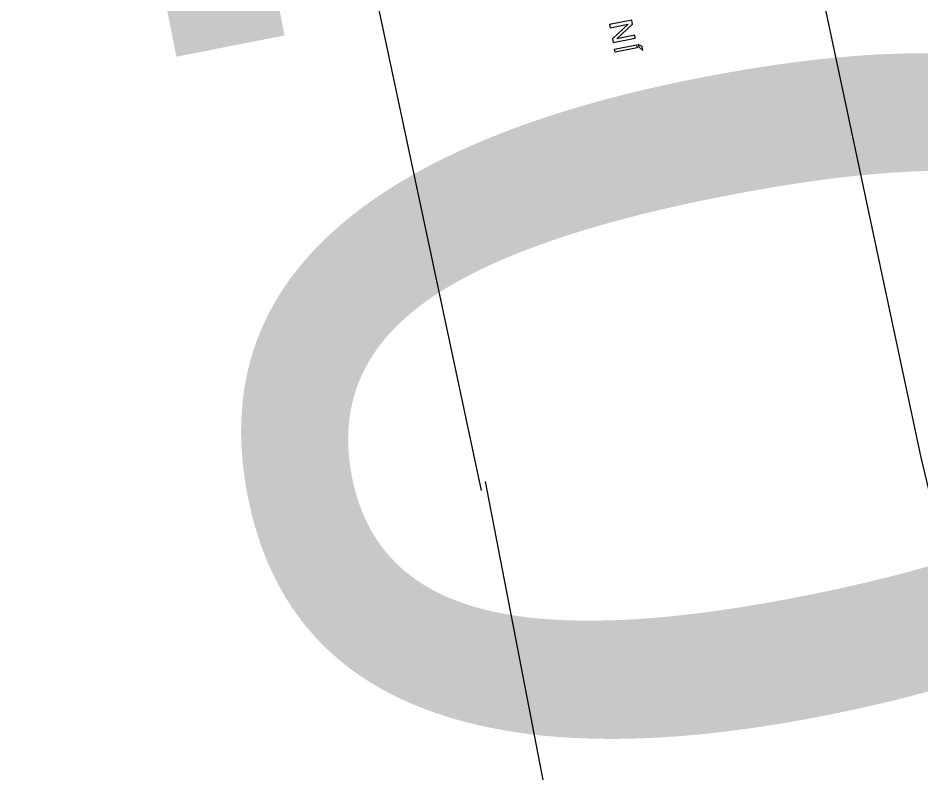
# Model space of a CAD drawing. Extents: x -545846 to -545044, y -1122650 to -1119108.
# Drawn here: x -545485.97 to -545465.72, y -1120453.81 to -1120436.9 of the extents above; entities that cross this region are included whole.
import ezdxf

# ---------------------------------------------------------------- set-up
doc = ezdxf.new("R2010")
doc.units = 0
doc.layers.add('osvětlené plochy-hodnota-obrys', color=7, linetype='Continuous')
doc.layers.add('Rozpiska', color=7, linetype='Continuous')

msp = doc.modelspace()

# ---------------------------------------------------------------- linework, layer by layer
at = {"layer": 'osvětlené plochy-hodnota-obrys'}
for points in [[(-545607.519, -1119727.517), (-545482.536, -1120367.871), (-545465.73, -1120446.743)], [(-545611.105, -1119760.367), (-545492.389, -1120368.615), (-545475.582, -1120447.487)], [(-545465.73, -1120446.743), (-545453.919, -1120496.133), (-545438.938, -1120568.389), (-545416.42, -1120682.474), (-545404.15, -1120745.595), (-545418.005, -1120748.301)], [(-545413.7, -1120747.46), (-545423.753, -1120695.703), (-545432.655, -1120651.379), (-545447.751, -1120577.89), (-545464.797, -1120502.774), (-545475.485, -1120447.285)]]:
    msp.add_lwpolyline(points, dxfattribs=at)
at = {"layer": 'Rozpiska'}
for p, q in [((-545472.207, -1120436.949), (-545472.705, -1120437.047)), ((-545472.19, -1120437.034), (-545472.207, -1120436.949)), ((-545472.705, -1120437.047), (-545472.691, -1120437.118)), ((-545472.691, -1120437.118), (-545472.286, -1120437.038)), ((-545472.286, -1120437.038), (-545472.642, -1120437.367)), ((-545472.54, -1120437.361), (-545472.19, -1120437.034)), ((-545472.627, -1120437.445), (-545472.129, -1120437.347)), ((-545472.142, -1120437.283), (-545472.54, -1120437.361)), ((-545472.129, -1120437.347), (-545472.142, -1120437.283)), ((-545472.642, -1120437.367), (-545472.627, -1120437.445)), ((-545472.598, -1120437.594), (-545472.1, -1120437.497)), ((-545472.1, -1120437.497), (-545472.086, -1120437.568)), ((-545471.973, -1120437.539), (-545472.064, -1120437.49)), ((-545472.064, -1120437.49), (-545472.054, -1120437.54)), ((-545472.054, -1120437.54), (-545471.957, -1120437.624)), ((-545471.957, -1120437.624), (-545471.973, -1120437.539)), ((-545472.584, -1120437.665), (-545472.598, -1120437.594)), ((-545472.086, -1120437.568), (-545472.584, -1120437.665))]:
    msp.add_line(p, q, dxfattribs=at)

# ---------------------------------------------------------------- texts
at = {"layer": 'osvětlené plochy-hodnota-obrys'}
msp.add_text('20', height=22.7812, rotation=281.0956, dxfattribs=at).set_placement((-545485.386, -1120422.643))

doc.saveas('drawing.dxf')
